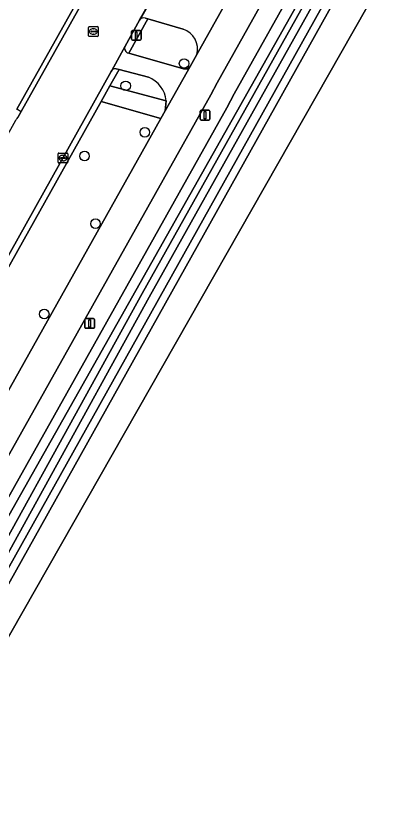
# Model space of a CAD drawing. Extents: x 162184 to 163154, y 385507 to 386516.
# Drawn here: x 162705.5 to 162744.8, y 385735.4 to 385817.6 of the extents above; entities that cross this region are included whole.
import ezdxf

# ---------------------------------------------------------------- set-up
doc = ezdxf.new("R2010")
doc.units = 0
for name, color, linetype in [('IMGEO_Berm_groen', 7, 'Continuous'), ('IMGEO_Boom', 7, 'Continuous'), ('IMGEO_Fietspad_gesloten', 7, 'Continuous'), ('IMGEO_Fietspad_open', 7, 'Continuous'), ('IMGEO_Groenvoorziening', 7, 'Continuous'), ('IMGEO_Kolk', 7, 'Continuous'), ('IMGEO_Lichtmast', 7, 'Continuous'), ('IMGEO_Loofbos', 7, 'Continuous'), ('IMGEO_Oever', 7, 'Continuous'), ('IMGEO_Rijbaan_lokaal_gesloten', 7, 'Continuous'), ('IMGEO_Rioolput', 7, 'Continuous'), ('IMGEO_Voetpad_open', 7, 'Continuous'), ('IMGEO_Waterloop', 7, 'Continuous')]:
    doc.layers.add(name, color=color, linetype=linetype)

msp = doc.modelspace()

# ---------------------------------------------------------------- linework, layer by layer
at = {"layer": 'IMGEO_Berm_groen'}
for points in [[(162722.566, 385816.244), (162718.954, 385817.282), (162717.016, 385813.786), (162722.602, 385812.184), (162722.973, 385812.186), (162723.259, 385812.422), (162723.952, 385813.65)], [(162719.017, 385811.329), (162716.023, 385812.122), (162715.085, 385810.441), (162720.824, 385808.925)], [(162720.29, 385807.118), (162714.199, 385808.857), (162682.244, 385751.764)], [(162687.761, 385749.103), (162688.264, 385750), (162720.29, 385807.118)]]:
    msp.add_lwpolyline(points, dxfattribs=at)
for centre, radius, start, end in [((162721.861, 385814.2), 2.162, 345.26042, 70.97165), ((162717.996, 385808.68), 2.839, 4.94347, 68.91826)]:
    msp.add_arc(centre, radius, start, end, dxfattribs=at)
at = {"layer": 'IMGEO_Boom'}
for centre in [(162722.658, 385812.733), (162716.697, 385810.457), (162718.648, 385805.715), (162712.501, 385803.297), (162713.622, 385796.394), (162708.389, 385787.176)]:
    msp.add_circle(centre, 0.489, dxfattribs=at)
at = {"layer": 'IMGEO_Fietspad_gesloten'}
msp.add_lwpolyline([(162652.076, 385678.685), (162684.477, 385736.647), (162691.968, 385750), (162725.375, 385809.554), (162726.034, 385810.768), (162733.132, 385823.472), (162730.336, 385825.035), (162730.154, 385824.711), (162727.153, 385819.358), (162727.094, 385819.254), (162723.952, 385813.65), (162723.259, 385812.422), (162720.725, 385807.894), (162720.29, 385807.118), (162688.264, 385750), (162687.761, 385749.103), (162686.927, 385747.631), (162683.626, 385741.728), (162683.018, 385740.645), (162680.833, 385736.751), (162680.65, 385736.425), (162680.589, 385736.312), (162679.398, 385734.188)], dxfattribs=at)
at = {"layer": 'IMGEO_Fietspad_open'}
for points in [[(162719.504, 385819.615), (162718.112, 385817.168)], [(162723.952, 385813.65), (162727.094, 385819.254)], [(162718.704, 385817.354), (162718.954, 385817.282), (162722.566, 385816.244)], [(162716.63, 385814.501), (162715.299, 385812.035)], [(162720.824, 385808.925), (162720.725, 385807.894), (162723.259, 385812.422), (162722.973, 385812.186), (162722.602, 385812.184), (162717.016, 385813.786), (162716.837, 385813.837)], [(162715.716, 385812.203), (162716.023, 385812.122), (162719.017, 385811.329)]]:
    msp.add_lwpolyline(points, dxfattribs=at)
for centre, radius, start, end in [((162718.512, 385816.93), 0.465, 65.60471, 149.2796), ((162721.861, 385814.2), 2.162, 345.26042, 70.97165), ((162717.149, 385814.298), 0.557, 158.67019, 235.95923), ((162715.649, 385811.767), 0.441, 81.26831, 142.6185), ((162717.996, 385808.68), 2.839, 4.94347, 68.91826)]:
    msp.add_arc(centre, radius, start, end, dxfattribs=at)
at = {"layer": 'IMGEO_Groenvoorziening'}
for points in [[(162741.699, 385832.087), (162743.429, 385835.083), (162742.045, 385835.213), (162735.257, 385823.067), (162734.924, 385822.471), (162727.752, 385809.638), (162727.001, 385808.212), (162694.333, 385750), (162686.289, 385735.666), (162653.901, 385677.7), (162650.218, 385671.055), (162651.637, 385670.657), (162652.47, 385672.07), (162695.356, 385750)], [(162750.356, 385834.429), (162743.429, 385835.083), (162741.699, 385832.087), (162695.356, 385750), (162652.47, 385672.07), (162651.637, 385670.657), (162657.095, 385669.128), (162682.868, 385715.254), (162702.282, 385750)]]:
    msp.add_lwpolyline(points, close=True, dxfattribs=at)
for points in [[(162653.392, 385672.115), (162696.56, 385749.746), (162718.362, 385789.284), (162742.165, 385831.825), (162742.338, 385832.133)], [(162744.496, 385832.294), (162744.626, 385831.766), (162744.683, 385831.155), (162655.535, 385671.607)]]:
    msp.add_lwpolyline(points, dxfattribs=at)
at = {"layer": 'IMGEO_Kolk'}
for p, q in [((162709.801, 385802.666), (162709.801, 385803.518)), ((162709.876, 385803.592), (162710.728, 385803.592)), ((162710.06, 385803.086), (162710.06, 385803.098)), ((162710.498, 385803.049), (162710.1, 385803.049)), ((162710.103, 385803.135), (162710.501, 385803.135)), ((162710.289, 385803.372), (162710.314, 385803.372)), ((162710.544, 385803.098), (162710.544, 385803.086)), ((162710.802, 385803.518), (162710.802, 385802.666)), ((162710.728, 385802.592), (162709.876, 385802.592)), ((162710.312, 385802.812), (162710.287, 385802.812))]:
    msp.add_line(p, q, dxfattribs=at)
for points in [[(162709.801, 385802.666), (162709.801, 385803.518)], [(162709.876, 385803.592), (162710.728, 385803.592)], [(162710.802, 385803.518), (162710.802, 385802.666)], [(162710.728, 385802.592), (162709.876, 385802.592)]]:
    msp.add_lwpolyline(points, dxfattribs=at)
for centre, radius, start, end in [((162709.878, 385803.516), 0.0765, 91.55205, 178.44795), ((162709.878, 385803.516), 0.0765, 91.55205, 178.44795), ((162710.1, 385803.095), 0.0403, 85.87752, 175.75265), ((162710.097, 385803.085), 0.0366, 178.93798, 274.71019), ((162710.501, 385803.092), 0.043, 264.86636, 352.45326), ((162710.505, 385803.097), 0.0386, 1.73085, 96.63898), ((162710.726, 385803.516), 0.0765, 1.55205, 88.44795), ((162710.726, 385803.516), 0.0765, 1.55205, 88.44795), ((162709.878, 385802.668), 0.0765, 181.55205, 268.44795), ((162709.878, 385802.668), 0.0765, 181.55205, 268.44795), ((162710.726, 385802.668), 0.0765, 271.55205, 358.44795), ((162710.726, 385802.668), 0.0765, 271.55205, 358.44795)]:
    msp.add_arc(centre, radius, start, end, dxfattribs=at)
for centre, major_axis, ratio, start_param, end_param in [((162710.288, 385803.092), (-0.387, 0.002), 0.722429, 4.712389, 7.853982), ((162710.313, 385803.092), (-0.39, 0.002), 0.717154, 1.570796, 4.712389)]:
    msp.add_ellipse(centre, major_axis=major_axis, ratio=ratio, start_param=start_param, end_param=end_param, dxfattribs=at)
at = {"layer": 'IMGEO_Lichtmast'}
for p, q in [((162717.281, 385815.203), (162717.281, 385816.003)), ((162717.281, 385816.003), (162717.281, 385815.203)), ((162717.381, 385816.103), (162718.171, 385816.103)), ((162718.171, 385816.103), (162717.381, 385816.103)), ((162718.271, 385816.003), (162718.271, 385815.203)), ((162718.271, 385815.203), (162718.271, 385816.003)), ((162718.171, 385815.103), (162717.381, 385815.103)), ((162717.381, 385815.103), (162718.171, 385815.103)), ((162724.288, 385807.067), (162724.288, 385807.867)), ((162724.288, 385807.867), (162724.288, 385807.067)), ((162724.388, 385807.967), (162725.178, 385807.967)), ((162725.178, 385807.967), (162724.388, 385807.967)), ((162725.278, 385807.867), (162725.278, 385807.067)), ((162725.278, 385807.067), (162725.278, 385807.867)), ((162725.178, 385806.967), (162724.388, 385806.967)), ((162724.388, 385806.967), (162725.178, 385806.967)), ((162712.532, 385785.818), (162712.532, 385786.618)), ((162712.532, 385786.618), (162712.532, 385785.818)), ((162712.632, 385786.718), (162713.422, 385786.718)), ((162713.422, 385786.718), (162712.632, 385786.718)), ((162713.522, 385786.618), (162713.522, 385785.818)), ((162713.522, 385785.818), (162713.522, 385786.618)), ((162713.422, 385785.718), (162712.632, 385785.718)), ((162712.632, 385785.718), (162713.422, 385785.718))]:
    msp.add_line(p, q, dxfattribs=at)
for points in [[(162717.701, 385815.978), (162717.851, 385815.978), (162717.851, 385815.228), (162717.701, 385815.228), (162717.701, 385815.978)], [(162724.708, 385807.842), (162724.858, 385807.842), (162724.858, 385807.092), (162724.708, 385807.092), (162724.708, 385807.842)], [(162712.952, 385786.593), (162713.102, 385786.593), (162713.102, 385785.843), (162712.952, 385785.843), (162712.952, 385786.593)]]:
    msp.add_lwpolyline(points, dxfattribs=at)
for centre, start, end in [((162717.381, 385816.003), 90, 180), ((162717.381, 385816.003), 90, 180), ((162718.171, 385816.003), 0, 90), ((162718.171, 385816.003), 360, 90), ((162717.381, 385815.203), 180, 270), ((162717.381, 385815.203), 180, 270), ((162718.171, 385815.203), 270, 0), ((162718.171, 385815.203), 270, 0), ((162724.388, 385807.867), 90, 180), ((162724.388, 385807.867), 90, 180), ((162725.178, 385807.867), 0, 90), ((162725.178, 385807.867), 360, 90), ((162724.388, 385807.067), 180, 270), ((162724.388, 385807.067), 180, 270), ((162725.178, 385807.067), 270, 0), ((162725.178, 385807.067), 270, 0), ((162712.632, 385786.618), 90, 180), ((162712.632, 385786.618), 90, 180), ((162713.422, 385786.618), 0, 90), ((162713.422, 385786.618), 360, 90), ((162712.632, 385785.818), 180, 270), ((162712.632, 385785.818), 180, 270), ((162713.422, 385785.818), 270, 0), ((162713.422, 385785.818), 270, 0)]:
    msp.add_arc(centre, 0.1, start, end, dxfattribs=at)
at = {"layer": 'IMGEO_Loofbos'}
msp.add_lwpolyline([(162809.987, 385828.986), (162795.029, 385827.942), (162779.571, 385829.9), (162753.475, 385834.134), (162750.356, 385834.429), (162702.282, 385750), (162682.868, 385715.254), (162657.095, 385669.128), (162662.754, 385667.542), (162680.263, 385675.274), (162680.312, 385675.752), (162691.413, 385688.816), (162800.263, 385758.143), (162828.891, 385772.357), (162860.051, 385787.828), (162855.598, 385800.041), (162848.11, 385792.268), (162841.95, 385787.556), (162831.488, 385800.778), (162824.835, 385803.514), (162817.634, 385812.084), (162811.983, 385820.471)], close=True, dxfattribs=at)
at = {"layer": 'IMGEO_Oever'}
for points in [[(162742.338, 385832.133), (162742.165, 385831.825), (162718.362, 385789.284), (162696.56, 385749.746), (162653.392, 385672.115)], [(162653.963, 385672.073), (162697.276, 385749.351), (162697.64, 385750), (162719.077, 385788.887), (162742.879, 385831.425), (162743.147, 385831.906)], [(162654.036, 385670.651), (162654.781, 385670.727), (162654.984, 385670.847), (162655.292, 385671.189), (162655.535, 385671.607), (162744.683, 385831.155)], [(162743.969, 385831.554), (162654.821, 385672.006), (162654.522, 385671.574)]]:
    msp.add_lwpolyline(points, dxfattribs=at)
at = {"layer": 'IMGEO_Rijbaan_lokaal_gesloten'}
for points in [[(162705.447, 385806.904), (162675.852, 385753.826), (162681.077, 385750.922), (162681.524, 385751.73), (162690.163, 385767.076), (162715.234, 385811.915), (162715.299, 385812.035), (162716.63, 385814.501), (162718.112, 385817.168), (162719.504, 385819.615), (162721.673, 385823.513), (162723.453, 385826.746), (162724.843, 385829.27), (162731.703, 385841.47), (162743.195, 385862.057), (162753.215, 385880.038), (162754.424, 385882.245), (162749.238, 385885.143), (162748.376, 385883.693)], [(162716.672, 385826.877), (162714.474, 385822.91), (162706.034, 385807.841), (162705.689, 385807.218)]]:
    msp.add_lwpolyline(points, dxfattribs=at)
msp.add_arc((162704.208, 385808.109), 1.729, 315.79437, 328.9627, dxfattribs=at)
at = {"layer": 'IMGEO_Rioolput'}
for p, q in [((162712.903, 385815.568), (162712.903, 385816.42)), ((162712.978, 385816.494), (162713.83, 385816.494)), ((162713.162, 385815.988), (162713.162, 385816)), ((162713.205, 385816.037), (162713.603, 385816.037)), ((162713.391, 385816.274), (162713.416, 385816.274)), ((162713.646, 385816), (162713.646, 385815.988)), ((162713.904, 385816.42), (162713.904, 385815.568)), ((162713.83, 385815.494), (162712.978, 385815.494)), ((162713.6, 385815.951), (162713.202, 385815.951)), ((162713.414, 385815.714), (162713.389, 385815.714))]:
    msp.add_line(p, q, dxfattribs=at)
for points in [[(162712.903, 385815.568), (162712.903, 385816.42)], [(162712.978, 385816.494), (162713.83, 385816.494)], [(162713.904, 385816.42), (162713.904, 385815.568)], [(162713.83, 385815.494), (162712.978, 385815.494)]]:
    msp.add_lwpolyline(points, dxfattribs=at)
for centre, radius, start, end in [((162712.98, 385816.418), 0.0765, 91.55205, 178.44795), ((162712.98, 385816.418), 0.0765, 91.55205, 178.44795), ((162713.202, 385815.997), 0.0403, 85.87752, 175.75265), ((162713.199, 385815.987), 0.0366, 178.93798, 274.71019), ((162713.603, 385815.994), 0.043, 264.86636, 352.45326), ((162713.607, 385815.999), 0.0386, 1.73085, 96.63898), ((162713.828, 385816.418), 0.0765, 1.55205, 88.44795), ((162713.828, 385816.418), 0.0765, 1.55205, 88.44795), ((162712.98, 385815.57), 0.0765, 181.55205, 268.44795), ((162712.98, 385815.57), 0.0765, 181.55205, 268.44795), ((162713.828, 385815.57), 0.0765, 271.55205, 358.44795), ((162713.828, 385815.57), 0.0765, 271.55205, 358.44795)]:
    msp.add_arc(centre, radius, start, end, dxfattribs=at)
for centre, major_axis, ratio, start_param, end_param in [((162713.39, 385815.994), (-0.387, 0.002), 0.722429, 4.712389, 7.853982), ((162713.415, 385815.994), (-0.39, 0.002), 0.717154, 1.570796, 4.712389)]:
    msp.add_ellipse(centre, major_axis=major_axis, ratio=ratio, start_param=start_param, end_param=end_param, dxfattribs=at)
at = {"layer": 'IMGEO_Voetpad_open'}
for points in [[(162705.689, 385807.218), (162706.034, 385807.841), (162705.598, 385808.085), (162714.038, 385823.154), (162714.474, 385822.91), (162716.672, 385826.877)], [(162653.901, 385677.7), (162686.289, 385735.666), (162694.333, 385750), (162727.001, 385808.212), (162727.752, 385809.638), (162734.924, 385822.471), (162733.132, 385823.472), (162726.034, 385810.768), (162725.375, 385809.554), (162691.968, 385750), (162684.477, 385736.647), (162652.076, 385678.685)], [(162718.112, 385817.168), (162716.63, 385814.501)], [(162716.837, 385813.837), (162717.016, 385813.786), (162718.954, 385817.282), (162718.704, 385817.354)], [(162715.299, 385812.035), (162715.234, 385811.915), (162690.163, 385767.076), (162681.524, 385751.73), (162681.077, 385750.922), (162681.967, 385750.898)], [(162714.199, 385808.857), (162715.085, 385810.441), (162716.023, 385812.122), (162715.716, 385812.203)], [(162682.244, 385751.764), (162714.199, 385808.857)]]:
    msp.add_lwpolyline(points, dxfattribs=at)
for points in [[(162714.474, 385822.91), (162714.038, 385823.154), (162705.598, 385808.085), (162706.034, 385807.841)], [(162715.085, 385810.441), (162714.199, 385808.857), (162720.29, 385807.118), (162720.725, 385807.894), (162720.824, 385808.925)]]:
    msp.add_lwpolyline(points, close=True, dxfattribs=at)
for centre, radius, start, end in [((162718.512, 385816.93), 0.465, 65.60471, 149.2796), ((162717.149, 385814.298), 0.557, 158.67019, 235.95923), ((162715.649, 385811.767), 0.441, 81.26831, 142.6185), ((162704.208, 385808.109), 1.729, 315.79437, 328.9627)]:
    msp.add_arc(centre, radius, start, end, dxfattribs=at)
at = {"layer": 'IMGEO_Waterloop'}
for points in [[(162743.147, 385831.906), (162742.879, 385831.425), (162719.077, 385788.887), (162697.64, 385750), (162697.276, 385749.351), (162653.963, 385672.073)], [(162654.522, 385671.574), (162654.821, 385672.006), (162743.969, 385831.554)]]:
    msp.add_lwpolyline(points, dxfattribs=at)

doc.saveas('drawing.dxf')
